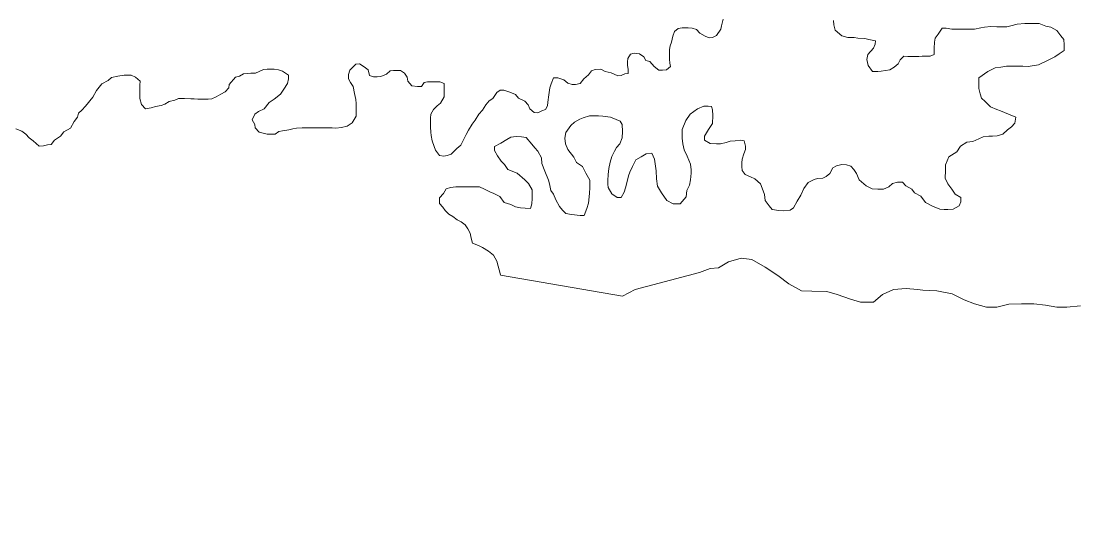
# Model space of a CAD drawing. Extents: x -1643653 to 4543381, y 1624270 to 13878484.
# Drawn here: x 588518 to 589726, y 8907107 to 8907694 of the extents above; entities that cross this region are included whole.
import ezdxf

# ---------------------------------------------------------------- set-up
doc = ezdxf.new("R2010")
doc.units = 0
doc.header["$LTSCALE"] = 200
doc.layers.add('1', color=7, linetype='Continuous', lineweight=13)
doc.layers.add('6', color=7, linetype='Continuous', lineweight=13)

msp = doc.modelspace()

# ---------------------------------------------------------------- linework, layer by layer
at = {"layer": '1', "lineweight": 25}
msp.add_spline([(814781, 9009175.5), (814787.2, 9009173.4), (814796.9, 9009173.4), (814799.4, 9009172.4), (814805.1, 9009174.5), (814805.6, 9009176.5), (814811.7, 9009179.5), (814811.7, 9009179.5), (814801.5, 9009181), (814790.7, 9009181.5), (814784.1, 9009183.1), (814777.4, 9009185.1), (814778.4, 9009175.5)], degree=3, dxfattribs=at)
at = {"layer": '6'}
for points in [[(589241.7, 8907642.3), (589247.1, 8907638.3), (589251.1, 8907638.3), (589255.7, 8907638.7), (589260.2, 8907642.2), (589259.7, 8907646.2), (589259.2, 8907650.7), (589259.3, 8907655.2), (589259.3, 8907661.8), (589259.8, 8907665.8), (589261.4, 8907670.2), (589262.9, 8907677.2), (589265, 8907682.2), (589269, 8907685.7), (589273.5, 8907686.7), (589280.5, 8907686.6), (589285, 8907686.1), (589290, 8907684.6), (589294, 8907680.5), (589300, 8907677), (589304.4, 8907675), (589308.5, 8907675.4), (589313, 8907677.9), (589318, 8907684.9), (589318.6, 8907688.9), (589320.6, 8907696.4)], [(589446.7, 8907695.1), (589447.1, 8907690.1), (589448.6, 8907684), (589456, 8907677.5), (589463, 8907675.4), (589470, 8907675.4), (589474.5, 8907674.8), (589482.5, 8907674.3), (589487, 8907673.3), (589494.5, 8907671.7), (589494, 8907667.7), (589492.4, 8907663.2), (589485.9, 8907656.2), (589484.8, 8907650.2), (589486.3, 8907643.7), (589491.2, 8907636.7), (589497.2, 8907636.6), (589501.2, 8907637.1), (589510.8, 8907638.6), (589515.8, 8907641.5), (589520.3, 8907645.5), (589522.8, 8907650), (589526.9, 8907654), (589531.4, 8907653.9), (589537.4, 8907653.9), (589543.9, 8907653.9), (589547.9, 8907654.3), (589556.9, 8907654.3), (589561.4, 8907656.2), (589561.5, 8907663.2), (589562, 8907670.3), (589562.6, 8907674.8), (589566.1, 8907679.2), (589570.7, 8907686.2), (589575.2, 8907686.2), (589581.6, 8907685.2), (589586.1, 8907685.1), (589593.2, 8907685.1), (589599.2, 8907685), (589607.7, 8907685), (589614.7, 8907686.4), (589619.2, 8907687.4), (589626.2, 8907687.9), (589633.2, 8907687.8), (589637.2, 8907687.8), (589644.7, 8907687.7), (589649.2, 8907688.7), (589656.2, 8907690.7), (589665.2, 8907691.6), (589669.7, 8907691.6), (589677.7, 8907691.5), (589681.7, 8907691.5), (589689.2, 8907688.4), (589694.7, 8907687.4), (589701.7, 8907683.4), (589706.1, 8907677.3), (589709.6, 8907673.3)], [(589709.6, 8907673.3), (589710.1, 8907667.3), (589710, 8907660.8), (589704.5, 8907656.8), (589699.5, 8907653.3), (589690.9, 8907649.4), (589680.9, 8907644.4), (589673.4, 8907643), (589668.9, 8907642.5), (589662.8, 8907642.6), (589655.8, 8907642.6), (589649.3, 8907642.6), (589644.3, 8907642.7), (589637.8, 8907641.7), (589631.3, 8907640.8), (589622.8, 8907636.8), (589612.7, 8907629.4), (589612.7, 8907622.4), (589612.6, 8907617.3), (589614.1, 8907611.3), (589615.6, 8907606.3), (589620, 8907602.3), (589626, 8907596.2), (589633, 8907593.2), (589637.5, 8907591.7), (589646.4, 8907588.1), (589654.9, 8907584.5), (589653.9, 8907577.5), (589649.8, 8907573.5), (589645.3, 8907570.1), (589640.2, 8907565.1), (589633.7, 8907563.1), (589628.2, 8907562.7), (589624.2, 8907562.7), (589617.7, 8907562.2), (589612.7, 8907559.8), (589605.7, 8907556.8), (589598.7, 8907555.9), (589591.6, 8907551.4), (589587.6, 8907544.9), (589578.5, 8907539), (589574.5, 8907530), (589574.4, 8907523.5), (589574.3, 8907515), (589577.3, 8907508.4), (589581.8, 8907502.4), (589585.7, 8907496.4), (589592.2, 8907492.8), (589592.2, 8907487.8), (589590.1, 8907483.3), (589583.1, 8907479.3), (589577.1, 8907478.9), (589573.1, 8907478.9), (589568.1, 8907479.4), (589559.6, 8907483), (589551.6, 8907487.1), (589546.2, 8907494.1), (589539.2, 8907498.2), (589536.2, 8907502.2), (589529.3, 8907506.2), (589525.3, 8907510.3), (589519.8, 8907510.3), (589513.8, 8907508.8), (589509.7, 8907504.9), (589503.7, 8907502.4), (589497.2, 8907502.4), (589490.7, 8907502.5), (589483.7, 8907506.1), (589475.8, 8907513.1), (589472.8, 8907520.1), (589469.9, 8907524.7), (589466.4, 8907528.7), (589461.4, 8907530.2), (589455.9, 8907530.3), (589449.9, 8907528.8), (589445.9, 8907526.8), (589442.3, 8907520.3), (589438.3, 8907516.9), (589434.3, 8907514.9), (589428.3, 8907514.4), (589424.3, 8907513.4), (589417.7, 8907510), (589412.7, 8907503), (589409.1, 8907495.5), (589405.1, 8907488.5), (589401, 8907481.1), (589397, 8907478.1), (589390, 8907477.6), (589384, 8907477.7), (589376.5, 8907479.2), (589373, 8907483.2), (589368.6, 8907489.3), (589367.6, 8907496.3), (589365.2, 8907503.3), (589363.2, 8907508.3), (589356.7, 8907513.9), (589351.8, 8907516.4), (589345.8, 8907519), (589342.3, 8907523.5), (589341.8, 8907528), (589341.9, 8907532.5)], [(588910.5, 8907642), (588915, 8907638.5), (588916.5, 8907632), (588920.9, 8907630.4), (588925.4, 8907630.4), (588929.4, 8907630.9), (588936, 8907633.8), (588940, 8907637.3), (588944, 8907637.8), (588948, 8907637.8), (588952, 8907637.7), (588956.5, 8907634.7), (588959.5, 8907630.2), (588960.4, 8907625.7), (588964.9, 8907620.1), (588971.4, 8907619.6), (588975.9, 8907619.6), (588978.9, 8907624.1), (588982.9, 8907625), (588986.9, 8907625), (588990.9, 8907625), (588996.9, 8907624.9), (589001.9, 8907622.9), (589001.9, 8907618.9), (589001.8, 8907614.4), (589001.8, 8907607.9), (588997.7, 8907600.4), (588993.7, 8907597.4), (588989.7, 8907593.4), (588986.6, 8907587.9), (588986.1, 8907583.4), (588986.1, 8907576.9), (588986, 8907572.9), (588986.5, 8907567.4), (588987, 8907563.4), (588987.9, 8907557.4), (588990.4, 8907550.9), (588991.8, 8907546.8), (588996.3, 8907540.8), (589001.3, 8907539.8), (589005.3, 8907540.8), (589009.8, 8907542.2), (589016.4, 8907548.7), (589020.9, 8907552.7), (589024.5, 8907560.2), (589027, 8907564.7), (589029.5, 8907569.6), (589033.6, 8907576.6), (589037.1, 8907581.1), (589041.2, 8907588.1), (589045.7, 8907592.6), (589049.2, 8907598.6), (589053.3, 8907603), (589057.3, 8907606), (589061.9, 8907612.5), (589065.9, 8907615.5), (589069.9, 8907615.4), (589076.9, 8907612.9), (589083.3, 8907610.3), (589086.8, 8907606.3), (589093.8, 8907602.8), (589097.8, 8907598.7), (589099.7, 8907594.2), (589104.7, 8907589.7), (589108.7, 8907589.6), (589113.2, 8907591.6), (589117.7, 8907593.1), (589119.8, 8907597.6), (589120.3, 8907601.6), (589121.4, 8907610.1), (589122.4, 8907618.1), (589124, 8907622.6), (589126.5, 8907629.6), (589131.5, 8907629.6), (589138.5, 8907627), (589143, 8907623.5), (589148, 8907621.9), (589152, 8907621.9), (589157, 8907622.9), (589161.5, 8907628.3), (589166.6, 8907632.8), (589170.1, 8907637.3), (589174.1, 8907638.8), (589180.6, 8907639.2), (589185.6, 8907636.7), (589192.6, 8907635.2), (589200.1, 8907631.6), (589204.1, 8907632.1), (589208.1, 8907634.1), (589212.1, 8907634.5), (589212.1, 8907639.5), (589211.2, 8907643.5), (589211.2, 8907647.6), (589211.7, 8907651.6), (589214.8, 8907656.5), (589218.8, 8907657.5), (589224.8, 8907657), (589229.8, 8907653.4), (589232.2, 8907649.4), (589236.7, 8907647.9), (589241.7, 8907642.3)], [(588578.9, 8907579.6), (588582.9, 8907584.6), (588584, 8907589.1), (588588, 8907592.6), (588592, 8907597.1), (588600.6, 8907607.5), (588604.7, 8907615), (588610.7, 8907622.5), (588617.8, 8907626.4), (588621.8, 8907629.9), (588628.8, 8907631.4), (588636.3, 8907632.3), (588644.3, 8907632.3), (588649.3, 8907630.2), (588654.3, 8907625.7), (588654.2, 8907621.2), (588654.2, 8907615.7), (588654.2, 8907611.2), (588654.1, 8907605.7), (588656.1, 8907599.1), (588660.5, 8907594.1), (588667.1, 8907595.1), (588672.1, 8907596.5), (588678.6, 8907598), (588682.6, 8907599.5), (588687.6, 8907602.4), (588694.1, 8907603.9), (588698.2, 8907605.9), (588705.2, 8907605.8), (588712.2, 8907605.3), (588716.2, 8907605.3), (588720.2, 8907605.2), (588724.2, 8907605.2), (588728.2, 8907605.2), (588732.2, 8907605.2), (588736.2, 8907605.6), (588741.2, 8907607.6), (588746.7, 8907610.6), (588751.7, 8907613.5), (588755.8, 8907618), (588756.3, 8907622), (588763.4, 8907630), (588767.9, 8907631.4), (588772.4, 8907633.9), (588780.9, 8907634.9), (588786.4, 8907634.8), (588795.4, 8907638.8), (588799.5, 8907639.2), (588803.5, 8907639.2), (588807.5, 8907639.2), (588812.5, 8907638.7), (588816.9, 8907637.1), (588823.9, 8907632.6), (588823.9, 8907628.1), (588822.8, 8907623.1), (588818.8, 8907616.6), (588814.7, 8907610.6), (588807.7, 8907605.2), (588801.7, 8907601.2), (588796.1, 8907594.2), (588789.6, 8907590.8), (588785.6, 8907587.8), (588782.5, 8907581.3), (588785.5, 8907576.3), (588785.9, 8907572.2), (588790.4, 8907567.2), (588794.9, 8907566.2), (588799.4, 8907565.2), (588803.4, 8907565.1), (588808.9, 8907565.1), (588812.9, 8907568.1), (588816.9, 8907569), (588824.4, 8907570), (588828.9, 8907571), (588833, 8907571.9), (588839.5, 8907572.4), (588843.5, 8907572.4), (588847.5, 8907572.3), (588852.5, 8907572.3), (588859, 8907572.3), (588863, 8907572.2), (588870, 8907572.2), (588874, 8907572.2), (588878, 8907572.1), (588884.5, 8907572.6), (588891, 8907574.1), (588896.5, 8907578), (588901.1, 8907585.5), (588901.1, 8907589.5), (588901.2, 8907593.5), (588901.2, 8907600), (588900.7, 8907604.5), (588899.3, 8907611.6), (588897.8, 8907619.6), (588894.9, 8907624.1), (588892.4, 8907628.1), (588892.4, 8907633.1), (588894, 8907638.1), (588901, 8907645.1), (588905, 8907645.6), (588910.5, 8907642)], [(589341.9, 8907532.5), (589342.4, 8907536.5), (589344, 8907542.5), (589346, 8907547.5), (589346, 8907551.5), (589344.6, 8907557.5), (589340.1, 8907558.1), (589334.1, 8907557.6), (589328.6, 8907557.1), (589324, 8907555.7), (589317.5, 8907554.2), (589313, 8907554.2), (589305.5, 8907554.3), (589299.1, 8907558.3), (589299.1, 8907562.8), (589303.7, 8907570.3), (589308.2, 8907577.3), (589308.8, 8907586.3), (589308.3, 8907592.8), (589307.3, 8907596.8), (589303.3, 8907596.9), (589298.3, 8907596.9), (589291.3, 8907593.9), (589282.8, 8907588), (589277.7, 8907580.5), (589273.6, 8907570.5), (589273.6, 8907560.5), (589274.5, 8907554), (589276, 8907547), (589279.4, 8907539.9), (589283.3, 8907530.9), (589283.8, 8907524.4), (589283.8, 8907520.4), (589283.2, 8907512.9), (589282.2, 8907506.9), (589279.1, 8907500.9), (589278.1, 8907493.4), (589271.5, 8907485.4), (589267.5, 8907485.4), (589263.5, 8907485.5), (589256, 8907489.5), (589250.1, 8907498.1), (589245.6, 8907505.6), (589244.2, 8907514.1), (589243.8, 8907523.2), (589243.3, 8907528.7), (589241.9, 8907536.7), (589238.9, 8907543.2), (589232.4, 8907542.8), (589226.9, 8907539.3), (589220.8, 8907535.8), (589216.8, 8907528.3), (589213.7, 8907521.8), (589212.2, 8907517.4), (589210.7, 8907510.9), (589209.1, 8907503.9), (589207.6, 8907498.9), (589204, 8907492.9), (589199.5, 8907492.9), (589193.5, 8907496.9), (589189.1, 8907504), (589188.6, 8907508), (589188.7, 8907512), (589189.2, 8907519), (589189.8, 8907526), (589191.3, 8907533), (589193.4, 8907539.5), (589196.4, 8907545.5), (589198.5, 8907550), (589202.5, 8907554), (589205, 8907561), (589205.6, 8907568), (589205.2, 8907576), (589202.7, 8907580), (589198.2, 8907582), (589191.7, 8907584.6), (589183.2, 8907585.6), (589178.2, 8907586.2), (589172.2, 8907586.2), (589167.7, 8907586.2), (589160.7, 8907583.8), (589156.7, 8907582.3), (589150.6, 8907578.8), (589146.6, 8907574.9), (589140.6, 8907566.9), (589139.5, 8907560.4), (589140.5, 8907553.9), (589142.9, 8907547.4), (589149.8, 8907538.8), (589152.8, 8907532.8), (589159.8, 8907528.2), (589163.7, 8907520.7), (589168.2, 8907512.6), (589168.1, 8907503.6), (589168, 8907497.6), (589167.5, 8907493.6), (589166.5, 8907486.1), (589164.9, 8907480.1), (589161.8, 8907472.1), (589157.3, 8907472.2), (589147.3, 8907473.2)], [(588512.3, 8907571.1), (588519.3, 8907568.5), (588523.8, 8907565), (588527.7, 8907560.9), (588532.2, 8907557.4), (588539.2, 8907551.3), (588544.2, 8907551.8), (588548.7, 8907552.8), (588552.7, 8907553.3), (588556.7, 8907558.2), (588563.3, 8907562.7), (588567.3, 8907567.7), (588574.8, 8907572.1), (588578.9, 8907579.6)], [(589147.3, 8907473.2), (589140.8, 8907474.3), (589136.9, 8907478.3), (589133.4, 8907482.3), (589129.5, 8907489.9), (589126.5, 8907496.4), (589123.5, 8907500.9), (589122.1, 8907508.4), (589121.1, 8907512.4), (589116.7, 8907523), (589113.3, 8907531.5), (589112.8, 8907538), (589108.9, 8907545.6), (589105.4, 8907549.6), (589101.9, 8907553.6), (589095.5, 8907561.2), (589090, 8907562.2), (589084, 8907562.3), (589078, 8907561.8), (589073.5, 8907558.8), (589066.4, 8907554.9), (589059.4, 8907550.9), (589059.4, 8907546.4), (589062.8, 8907540.4), (589066.8, 8907534.3), (589070.7, 8907530.3), (589074.7, 8907524.8), (589085.2, 8907520.7), (589094.1, 8907513.1), (589098.1, 8907508.6), (589102.5, 8907501.6), (589102.5, 8907497.6), (589102.5, 8907491.5), (589101.9, 8907485.5), (589100.4, 8907480), (589094.4, 8907480.6), (589088.9, 8907481.1), (589083.4, 8907482.2), (589077.9, 8907484.7), (589070.4, 8907487.2), (589065.5, 8907493.8), (589058.5, 8907497.3), (589054, 8907499.4), (589048, 8907502.4), (589042, 8907505), (589036, 8907505), (589030, 8907505), (589026, 8907505.1), (589021, 8907505.1), (589015, 8907505.1), (589009, 8907504.2), (589004, 8907502.7), (589001, 8907497.2), (588996.4, 8907492.2), (588996.4, 8907485.7), (589000.3, 8907481.7), (589002.8, 8907477.7), (589007.3, 8907473.7), (589011.8, 8907471.1), (589016.7, 8907467.1), (589021.2, 8907465), (589025.7, 8907461.5), (589028.7, 8907457), (589031.6, 8907452), (589032.6, 8907446.4), (589034, 8907440.4), (589041, 8907437.9), (589045.5, 8907435.8), (589052.5, 8907431.3), (589058, 8907426.8), (589061.9, 8907420.2), (589063.3, 8907414.2), (589064.8, 8907410.2), (589066.2, 8907404.4)], [(589066.3, 8907404.2), (589205.7, 8907380), (589220, 8907387.7), (589293.4, 8907407.1), (589305.5, 8907411.5), (589315, 8907412.5), (589326.5, 8907419.4), (589341.1, 8907423.4), (589353.1, 8907421.8)], [(589353.1, 8907421.8), (589368.5, 8907413.2), (589383, 8907403.6), (589395.5, 8907394.1), (589409.9, 8907386), (589421.9, 8907385.9), (589438.9, 8907385.3), (589450.9, 8907381.8), (589465.9, 8907376.7), (589477.4, 8907373.1), (589492.4, 8907373), (589502.5, 8907382), (589515.1, 8907387.6), (589529.5, 8907388.9), (589542.5, 8907387.6), (589548.8, 8907386.9), (589564.8, 8907386.3), (589582.3, 8907382.8), (589595.8, 8907375.7), (589607.8, 8907371.1), (589621.3, 8907367.5), (589633.3, 8907367.5), (589646.8, 8907370.9), (589661.3, 8907371.3), (589675.3, 8907371.3), (589688.8, 8907369.7), (589701.8, 8907367.6), (589713.3, 8907367.6), (589728.8, 8907369)]]:
    msp.add_lwpolyline(points, dxfattribs=at)

doc.saveas('drawing.dxf')
